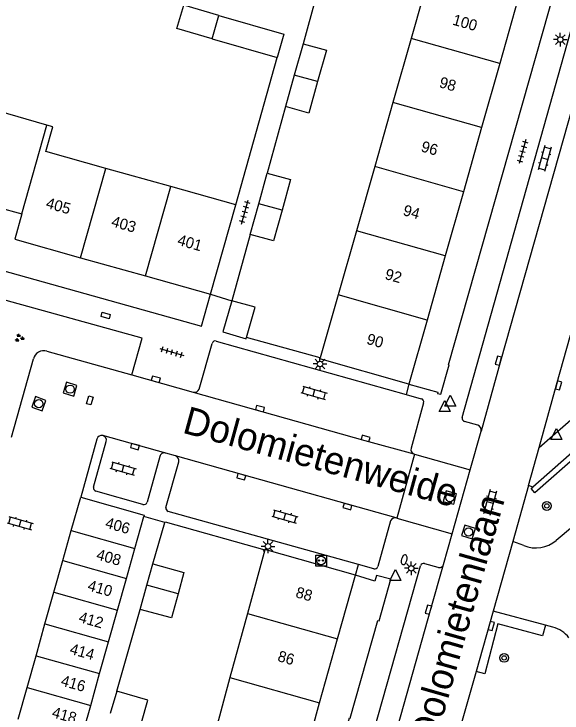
# Model space of a CAD drawing. Extents: x 132994 to 136000, y 393499 to 395512.
# Drawn here: x 134229.3 to 134279.1, y 394471.3 to 394534.9 of the extents above; entities that cross this region are included whole.
import ezdxf

# ---------------------------------------------------------------- set-up
doc = ezdxf.new("R2010")
doc.units = 0
for name, color, linetype in [('gg-afsc-erfafscheiding', 7, 'Continuous'), ('gg-afsc-hekwerk', 7, 'Continuous'), ('gg-anno-huisnummerreeks BGT', 7, 'Continuous'), ('gg-anno-openbare ruimte label', 7, 'Continuous'), ('gg-bbg-bijgebouw', 7, 'Continuous'), ('gg-bbg-gedigitaliseerde bebouwing', 7, 'Continuous'), ('gg-bbg-gedigitaliseerde bijgebouw', 7, 'Continuous'), ('gg-bbg-hoofdgebouw', 7, 'Continuous'), ('gg-bbg-tussenscheiding', 7, 'Continuous'), ('gg-knt-verharding', 7, 'Continuous'), ('gg-knt-verharding nz', 7, 'Continuous'), ('gt-grn-groengrens', 7, 'Continuous'), ('gt-grn-weggrens', 7, 'Continuous'), ('gt-symb-boom', 7, 'Continuous'), ('gt-symb-brandkraan', 7, 'Continuous'), ('gt-symb-groenvak', 7, 'Continuous'), ('gt-symb-klinker verharding', 7, 'Continuous'), ('gt-symb-kolk', 7, 'Continuous'), ('gt-symb-kolk center center', 7, 'Continuous'), ('gt-symb-laadpunt elektrisch vervoer', 7, 'Continuous'), ('gt-symb-lichtmast', 7, 'Continuous'), ('gt-symb-rioolschacht', 7, 'Continuous'), ('gt-symb-tegel verharding', 7, 'Continuous'), ('gt-symb-waterafsluiter', 7, 'Continuous')]:
    doc.layers.add(name, color=color, linetype=linetype)

# ---------------------------------------------------------------- blocks, each defined once
blk = doc.blocks.new('gt0-LMAST')
at = {"layer": 'gt-symb-lichtmast'}
for p, q in [((-0.182, 0.173), (-0.447, 0.438)), ((-0.005, 0.246), (-0.005, 0.621)), ((0.172, 0.173), (0.437, 0.438)), ((-0.255, -0.004), (-0.63, -0.004)), ((-0.182, -0.181), (-0.447, -0.446)), ((-0.005, -0.254), (-0.005, -0.629)), ((0.437, -0.446), (0.172, -0.181)), ((0.245, -0.004), (0.62, -0.004))]:
    blk.add_line(p, q, dxfattribs=at)
blk.add_circle((-0.005, -0.004), 0.25, dxfattribs=at)
blk = doc.blocks.new('gt0-KL1')
at = {"layer": 'gt-symb-klinker verharding'}
for p, q in [((-1.15, 0.3), (1.15, 0.3)), ((-1, -0.3), (-1, 0.3)), ((-0.5, 0.3), (-0.5, 0.45)), ((0, -0.3), (0, 0.3)), ((0.5, 0.3), (0.5, 0.45)), ((1, -0.3), (1, 0.3)), ((-1.15, -0.3), (1.15, -0.3)), ((-0.5, -0.45), (-0.5, -0.3)), ((0.5, -0.45), (0.5, -0.3))]:
    blk.add_line(p, q, dxfattribs=at)
blk = doc.blocks.new('gt0-BOOM')
at = {"layer": 'gt-symb-boom'}
for radius in [0.4, 0.2]:
    blk.add_circle((0, 0), radius, dxfattribs=at)
blk = doc.blocks.new('gt0-WAFSL')
at = {"layer": 'gt-symb-waterafsluiter'}
for p, q in [((-0.5, -0.333), (0, 0.667)), ((0, 0.667), (0.5, -0.333)), ((0.5, -0.333), (-0.5, -0.333))]:
    blk.add_line(p, q, dxfattribs=at)
blk = doc.blocks.new('gt0-KOLK')
at = {"layer": 'gt-symb-kolk'}
blk.add_lwpolyline([(0, 0), (0.375, 0), (0.375, 0.4), (-0.375, 0.4), (-0.375, 0), (0, 0)], dxfattribs=at)
blk = doc.blocks.new('gt0-TEG1')
at = {"layer": 'gt-symb-tegel verharding'}
for p, q in [((-1.125, 0), (1.125, 0)), ((-0.9, -0.25), (-0.9, 0.25)), ((-0.45, -0.25), (-0.45, 0.25)), ((0, -0.25), (0, 0.25)), ((0.45, -0.25), (0.45, 0.25)), ((0.9, -0.25), (0.9, 0.25))]:
    blk.add_line(p, q, dxfattribs=at)
blk = doc.blocks.new('gt0-RS')
at = {"layer": 'gt-symb-rioolschacht'}
blk.add_lwpolyline([(-0.5, -0.5), (0.5, -0.5), (0.5, 0.5), (-0.5, 0.5)], close=True, dxfattribs=at)
blk.add_circle((0, 0), 0.375, dxfattribs=at)
blk = doc.blocks.new('gt0-LEV')
at = {"layer": 'gt-symb-laadpunt elektrisch vervoer'}
blk.add_lwpolyline([(-0.486, 0.501), (0.486, 0.501), (0.486, -0.499), (-0.486, -0.499)], close=True, dxfattribs=at)
for centre, radius in [((0, 0), 0.393), ((-0.186, 0), 0.0566), ((0.186, 0), 0.0566)]:
    blk.add_circle(centre, radius, dxfattribs=at)
blk = doc.blocks.new('gt0-BR')
at = {"layer": 'gt-symb-brandkraan'}
for centre, radius, start, end in [((-0.244, 0), 0.206, 107.56694, 252.43307), ((0.599, -2.664), 3, 106.89205, 107.56694), ((0, -0.691), 0.938, 73.10799, 106.89205), ((-0.599, -2.664), 3, 72.43309, 73.10799), ((0.244, 0), 0.206, 287.56695, 72.43309), ((0.599, 2.664), 3, 252.43307, 253.10797), ((0, 0.691), 0.938, 253.10797, 286.89206), ((-0.599, 2.664), 3, 286.89206, 287.56695)]:
    blk.add_arc(centre, radius, start, end, dxfattribs=at)
blk = doc.blocks.new('gt0-GRVAK')
at = {"layer": 'gt-symb-groenvak'}
for p, q in [((-0.11, 0.189), (-0.228, 0.24)), ((-0.182, 0.153), (0.088, 0.153)), ((-0.091, 0.211), (-0.156, 0.322)), ((-0.047, 0.214), (-0.047, 0.393)), ((-0.004, 0.211), (0.061, 0.322)), ((0.015, 0.189), (0.133, 0.24)), ((0.262, -0.052), (0.197, 0.059)), ((0.305, -0.049), (0.305, 0.13)), ((0.349, -0.052), (0.414, 0.059)), ((-0.245, -0.228), (-0.363, -0.177)), ((-0.318, -0.264), (-0.047, -0.264)), ((-0.226, -0.206), (-0.291, -0.095)), ((-0.183, -0.203), (-0.183, -0.024)), ((-0.139, -0.206), (-0.074, -0.095)), ((-0.12, -0.228), (-0.002, -0.177)), ((0.243, -0.074), (0.125, -0.023)), ((0.17, -0.11), (0.441, -0.11)), ((0.368, -0.074), (0.486, -0.023))]:
    blk.add_line(p, q, dxfattribs=at)
blk = doc.blocks.new('gt0-KOLKCC')
at = {"layer": 'gt-symb-kolk center center'}
blk.add_lwpolyline([(-0.375, 0.2), (0.375, 0.2), (0.375, -0.2), (-0.375, -0.2)], close=True, dxfattribs=at)

msp = doc.modelspace()

# ---------------------------------------------------------------- linework, layer by layer
at = {"layer": 'gg-afsc-erfafscheiding'}
for p, q in [((134257.225, 394538.165), (134255.561, 394532.162)), ((134249.443, 394517.518), (134253.199, 394530.909)), ((134253.979, 394526.456), (134252.305, 394520.412)), ((134250.762, 394514.843), (134249.09, 394508.81)), ((134257.117, 394503.617), (134250.43, 394505.465))]:
    msp.add_line(p, q, dxfattribs=at)
msp.add_lwpolyline([(134243, 394488.659), (134243.012, 394488.701), (134252.09, 394486.163)], dxfattribs=at)
at = {"layer": 'gg-afsc-hekwerk'}
for p, q in [((134247.15, 394509.4), (134249.09, 394508.81)), ((134243, 394488.659), (134241.075, 394489.204))]:
    msp.add_line(p, q, dxfattribs=at)
at = {"layer": 'gg-bbg-bijgebouw'}
for p, q in [((134234.485, 394487.927), (134235.34, 394490.96)), ((134240.258, 394486.293), (134241.075, 394489.204)), ((134233.715, 394485.194), (134234.485, 394487.927)), ((134239.492, 394483.565), (134240.258, 394486.293)), ((134232.902, 394482.311), (134233.715, 394485.194)), ((134241.366, 394482.957), (134241.897, 394484.891)), ((134238.682, 394480.681), (134239.492, 394483.565)), ((134240.762, 394480.758), (134241.366, 394482.957)), ((134232.089, 394479.428), (134232.902, 394482.311)), ((134237.873, 394477.797), (134238.682, 394480.681)), ((134231.276, 394476.545), (134232.089, 394479.428)), ((134237.063, 394474.913), (134237.873, 394477.797)), ((134230.464, 394473.662), (134231.276, 394476.545)), ((134236.254, 394472.029), (134237.063, 394474.913)), ((134229.651, 394470.778), (134230.464, 394473.662)), ((134238.621, 394473.32), (134238.033, 394471.278)), ((134235.444, 394469.145), (134236.254, 394472.029))]:
    msp.add_line(p, q, dxfattribs=at)
for points in [[(134249.09, 394508.81), (134248.28, 394505.97), (134250.4, 394505.36), (134250.43, 394505.465)], [(134250.43, 394505.465), (134251.21, 394508.21), (134249.09, 394508.81)], [(134235.34, 394490.96), (134241.11, 394489.33), (134241.075, 394489.204)], [(134241.897, 394484.891), (134244.732, 394484.112), (134244.196, 394482.16)], [(134244.196, 394482.16), (134243.597, 394479.979), (134240.762, 394480.758)], [(134240.859, 394470.465), (134241.446, 394472.507), (134238.621, 394473.32)]]:
    msp.add_lwpolyline(points, dxfattribs=at)
at = {"layer": 'gg-bbg-gedigitaliseerde bebouwing'}
for p, q in [((134267.072, 394538.48), (134265.408, 394532.651)), ((134265.408, 394532.651), (134263.743, 394526.823)), ((134263.743, 394526.823), (134262.079, 394520.994)), ((134232.257, 394524.774), (134226.511, 394526.435)), ((134243.524, 394519.181), (134237.616, 394520.842)), ((134262.079, 394520.994), (134260.415, 394515.166)), ((134249.443, 394517.518), (134243.524, 394519.181)), ((134260.415, 394515.166), (134258.751, 394509.337)), ((134258.751, 394509.337), (134257.117, 394503.617)), ((134252.09, 394486.163), (134250.51, 394480.382)), ((134250.51, 394480.382), (134248.919, 394474.563)), ((134248.919, 394474.563), (134247.328, 394468.745))]:
    msp.add_line(p, q, dxfattribs=at)
msp.add_lwpolyline([(134237.616, 394520.842), (134232.158, 394522.375), (134232.795, 394524.618), (134232.257, 394524.774)], dxfattribs=at)
at = {"layer": 'gg-bbg-gedigitaliseerde bijgebouw'}
for p, q in [((134247.903, 394534.748), (134244.706, 394535.674)), ((134247.304, 394532.617), (134253.199, 394530.909)), ((134255.561, 394532.162), (134254.77, 394529.309)), ((134254.77, 394529.309), (134253.979, 394526.456)), ((134251.533, 394517.627), (134252.305, 394520.412)), ((134250.762, 394514.843), (134251.533, 394517.627))]:
    msp.add_line(p, q, dxfattribs=at)
for points in [[(134247.304, 394532.617), (134244.09, 394533.548), (134244.706, 394535.674)], [(134247.903, 394534.748), (134253.802, 394533.038), (134253.199, 394530.909)], [(134255.561, 394532.162), (134257.684, 394531.574), (134256.894, 394528.721)], [(134256.894, 394528.721), (134256.103, 394525.867), (134253.979, 394526.456)], [(134252.305, 394520.412), (134254.428, 394519.823), (134253.656, 394517.039)], [(134253.656, 394517.039), (134252.885, 394514.255), (134250.762, 394514.843)]]:
    msp.add_lwpolyline(points, dxfattribs=at)
at = {"layer": 'gg-bbg-hoofdgebouw'}
for p, q in [((134275.107, 394536.206), (134273.456, 394530.374)), ((134273.456, 394530.374), (134271.804, 394524.541)), ((134271.804, 394524.541), (134270.152, 394518.709)), ((134270.152, 394518.709), (134268.501, 394512.877)), ((134224.23, 394518.32), (134229.98, 394516.7)), ((134247.15, 394509.4), (134249.443, 394517.518)), ((134268.501, 394512.877), (134266.849, 394507.045)), ((134235.334, 394512.719), (134241.242, 394511.06)), ((134241.242, 394511.06), (134247.15, 394509.4)), ((134266.849, 394507.045), (134265.2, 394501.22)), ((134257.09, 394503.52), (134257.117, 394503.617)), ((134265.2, 394501.22), (134257.09, 394503.52)), ((134252.09, 394486.163), (134252.1, 394486.2)), ((134260.34, 394483.86), (134252.1, 394486.2)), ((134258.708, 394478.073), (134260.34, 394483.86)), ((134257.07, 394472.268), (134258.708, 394478.073)), ((134255.432, 394466.463), (134257.07, 394472.268))]:
    msp.add_line(p, q, dxfattribs=at)
msp.add_lwpolyline([(134229.98, 394516.7), (134229.35, 394514.4), (134235.334, 394512.719)], dxfattribs=at)
at = {"layer": 'gg-bbg-tussenscheiding'}
for p, q in [((134247.304, 394532.617), (134247.903, 394534.748)), ((134273.456, 394530.374), (134265.408, 394532.651)), ((134256.894, 394528.721), (134254.77, 394529.309)), ((134271.804, 394524.541), (134263.743, 394526.823)), ((134229.98, 394516.7), (134232.257, 394524.774)), ((134235.334, 394512.719), (134237.616, 394520.842)), ((134270.152, 394518.709), (134262.079, 394520.994)), ((134241.242, 394511.06), (134243.524, 394519.181)), ((134253.656, 394517.039), (134251.533, 394517.627)), ((134268.501, 394512.877), (134260.415, 394515.166)), ((134266.849, 394507.045), (134258.751, 394509.337)), ((134234.485, 394487.927), (134240.258, 394486.293)), ((134233.715, 394485.194), (134239.492, 394483.565)), ((134244.196, 394482.16), (134241.366, 394482.957)), ((134232.902, 394482.311), (134238.682, 394480.681)), ((134250.51, 394480.382), (134258.708, 394478.073)), ((134232.089, 394479.428), (134237.873, 394477.797)), ((134231.276, 394476.545), (134237.063, 394474.913)), ((134248.919, 394474.563), (134257.07, 394472.268)), ((134230.464, 394473.662), (134236.254, 394472.029))]:
    msp.add_line(p, q, dxfattribs=at)
at = {"layer": 'gg-knt-verharding'}
for p, q in [((134270.041, 394498.196), (134284.13, 394548.362)), ((134277.032, 394495.458), (134290.042, 394506.869)), ((134246.124, 394500.784), (134247.303, 394504.936)), ((134247.674, 394505.147), (134264.936, 394500.289)), ((134232.266, 394504.231), (134240.001, 394502.069)), ((134229.037, 394496.423), (134231.033, 394503.514)), ((134240.001, 394502.069), (134245.575, 394500.497)), ((134264.936, 394500.289), (134266.317, 394499.9)), ((134266.534, 394499.54), (134265.391, 394495.395)), ((134271.46, 394497.504), (134270.26, 394497.837)), ((134270.764, 394493.433), (134271.755, 394496.967)), ((134236.808, 394496.236), (134235.34, 394490.96)), ((134236.515, 394491.872), (134237.669, 394496.012)), ((134276.078, 394492.028), (134277.032, 394495.458)), ((134280.533, 394495.43), (134276.463, 394491.877)), ((134242.535, 394494.65), (134241.384, 394490.494)), ((134243.96, 394494.714), (134243.069, 394494.968)), ((134265.703, 394494.865), (134264.097, 394489.055)), ((134265.653, 394494.879), (134265.703, 394494.865)), ((134243.094, 394490.022), (134244.26, 394494.175)), ((134269.137, 394487.629), (134270.764, 394493.433)), ((134276.078, 394492.028), (134274.644, 394486.937)), ((134276.463, 394491.877), (134276.078, 394492.028)), ((134240.994, 394490.293), (134236.719, 394491.496)), ((134260.613, 394484.825), (134243.306, 394489.66)), ((134263.519, 394488.791), (134262.367, 394484.649)), ((134264.097, 394489.055), (134264.045, 394489.07)), ((134241.897, 394484.891), (134243, 394488.659)), ((134280.062, 394488.259), (134278.594, 394487.027)), ((134268.352, 394484.828), (134269.137, 394487.629)), ((134274.644, 394486.937), (134272.857, 394480.588)), ((134275.632, 394486.552), (134274.644, 394486.937)), ((134266.603, 394484.921), (134267.821, 394484.594)), ((134249.606, 394425.954), (134266.251, 394484.723)), ((134261.995, 394484.439), (134260.613, 394484.825)), ((134238.621, 394473.32), (134240.762, 394480.758)), ((134272.857, 394480.588), (134271.306, 394475.117)), ((134277.612, 394479.332), (134272.857, 394480.588)), ((134278.289, 394479.153), (134277.612, 394479.332)), ((134271.306, 394475.117), (134265.936, 394456.167))]:
    msp.add_line(p, q, dxfattribs=at)
for points in [[(134265.2, 394501.22), (134267.827, 394500.487), (134267.798, 394500.381), (134268.098, 394500.307), (134268.854, 394502.977), (134268.796, 394502.994), (134281.613, 394548.175)], [(134182.354, 394526.19), (134182.736, 394526.066), (134182.8, 394526.266), (134187.413, 394524.883), (134195.542, 394522.407), (134207.028, 394518.719), (134221.069, 394514.089), (134228.124, 394511.601), (134246.338, 394506.502), (134247.15, 394509.4)], [(134240.001, 394502.069), (134240.926, 394505.394), (134228.57, 394508.844), (134226.866, 394509.36)], [(134277.032, 394495.458), (134278.619, 394501.166), (134279.891, 394505.669)], [(134250.049, 394436.536), (134259.795, 394470.897), (134259.853, 394470.88), (134262.355, 394479.753), (134262.499, 394479.713), (134263.54, 394483.504), (134262.259, 394483.85), (134262.102, 394483.33), (134260.34, 394483.86)]]:
    msp.add_lwpolyline(points, dxfattribs=at)
for centre, radius, start, end in [((134247.578, 394504.884), 0.28, 69.9453, 169.31135), ((134231.983, 394503.299), 0.974, 73.0851, 167.27163), ((134245.693, 394500.94), 0.458, 255.06577, 340.13254), ((134266.245, 394499.611), 0.297, 346.09003, 76.07124), ((134270.319, 394498.119), 0.289, 164.62601, 258.1427), ((134271.318, 394497.076), 0.451, 345.95118, 71.61305), ((134237.247, 394496.121), 0.453, 75.63953, 165.27338), ((134237.237, 394496.129), 0.447, 344.77839, 74.21473), ((134265.787, 394495.272), 0.415, 162.67718, 251.16136), ((134242.957, 394494.548), 0.434, 75.1023, 166.44577), ((134243.821, 394494.284), 0.452, 346.07963, 72.1198), ((134236.846, 394491.808), 0.337, 169.10451, 247.85987), ((134241.098, 394490.571), 0.296, 249.5387, 344.99306), ((134243.432, 394489.977), 0.341, 172.36703, 248.34247), ((134263.948, 394488.617), 0.463, 77.97356, 157.91103), ((134276.72, 394489.242), 2.902, 247.98431, 310.23698), ((134266.521, 394484.654), 0.279, 73.00492, 165.71059), ((134262.063, 394484.752), 0.321, 257.67824, 341.21262), ((134267.971, 394484.974), 0.408, 248.46071, 339.10335), ((134277.619, 394476.587), 2.651, 36.56335, 75.37099)]:
    msp.add_arc(centre, radius, start, end, dxfattribs=at)
at = {"layer": 'gg-knt-verharding nz'}
msp.add_line((134243.069, 394494.968), (134237.359, 394496.56), dxfattribs=at)
for points in [[(134286.26, 394548.531), (134285.576, 394545.996), (134280.104, 394526.549), (134273.527, 394503.309), (134271.755, 394496.967)], [(134245.575, 394500.497), (134261.199, 394496.107), (134265.653, 394494.879)], [(134264.045, 394489.07), (134249.998, 394493.002), (134243.96, 394494.714)], [(134251.312, 394424.665), (134252.683, 394429.397), (134259.034, 394451.766), (134263.67, 394468.3), (134267.162, 394480.673), (134268.352, 394484.828)]]:
    msp.add_lwpolyline(points, dxfattribs=at)
at = {"layer": 'gt-grn-groengrens'}
for points in [[(134280.861, 394495.053), (134276.632, 394491.361), (134276.303, 394491.738), (134276.463, 394491.877)], [(134277.612, 394479.332), (134277.357, 394478.365), (134273.296, 394479.438), (134272.096, 394474.894), (134271.306, 394475.117)]]:
    msp.add_lwpolyline(points, dxfattribs=at)
at = {"layer": 'gt-grn-weggrens'}
for p, q in [((134265.2, 394501.22), (134264.936, 394500.289)), ((134265.703, 394494.865), (134270.764, 394493.433)), ((134264.097, 394489.055), (134269.137, 394487.629)), ((134260.34, 394483.86), (134260.613, 394484.825))]:
    msp.add_line(p, q, dxfattribs=at)

# ---------------------------------------------------------------- block references
at = {"layer": 'gt-symb-boom'}
for p in [(134277.739, 394490.156), (134273.859, 394476.344)]:
    msp.add_blockref('gt0-BOOM', p, dxfattribs=at)
at = {"layer": 'gt-symb-brandkraan', "rotation": -104.30242403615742}
msp.add_blockref('gt0-BR', (134264.763, 394485.263), dxfattribs=at)
at = {"layer": 'gt-symb-groenvak'}
msp.add_blockref('gt0-GRVAK', (134229.752, 394505.42), dxfattribs=at)
at = {"layer": 'gt-symb-klinker verharding'}
for p, rotation in [((134277.546, 394521.74), -105.6621063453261), ((134256.563, 394500.439), -15.898187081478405), ((134239.183, 394493.551), -15.898187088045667), ((134272.565, 394490.477), -105.18978716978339), ((134253.914, 394489.206), -15.898187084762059), ((134229.835, 394488.581), -15.898187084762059)]:
    msp.add_blockref('gt0-KL1', p, dxfattribs=dict(at, rotation=rotation))
at = {"layer": 'gt-symb-kolk'}
for p, rotation in [((134273.527, 394503.309), 74.20202762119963), ((134242.121, 394501.477), -15.613960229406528), ((134278.619, 394501.166), -105.54743796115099), ((134251.597, 394498.815), -15.606187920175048), ((134261.199, 394496.107), -15.746991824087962), ((134240.329, 394495.742), 164.21755841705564), ((134249.998, 394493.002), 164.3195217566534), ((134259.654, 394490.291), 164.45256203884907), ((134267.162, 394480.673), 74.24305085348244), ((134272.493, 394479.296), -105.72368985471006)]:
    msp.add_blockref('gt0-KOLK', p, dxfattribs=dict(at, rotation=rotation))
at = {"layer": 'gt-symb-kolk center center'}
for p, rotation in [((134237.612, 394507.471), 163.74754263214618), ((134236.174, 394499.748), -105.7724815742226)]:
    msp.add_blockref('gt0-KOLKCC', p, dxfattribs=dict(at, rotation=rotation))
at = {"layer": 'gt-symb-laadpunt elektrisch vervoer'}
msp.add_blockref('gt0-LEV', (134257.202, 394485.196), dxfattribs=at)
at = {"layer": 'gt-symb-lichtmast'}
for p in [(134278.97, 394532.551), (134257.105, 394503.064), (134252.377, 394486.488), (134265.407, 394484.494)]:
    msp.add_blockref('gt0-LMAST', p, dxfattribs=at)
at = {"layer": 'gt-symb-rioolschacht'}
for p, rotation in [((134234.375, 394500.771), 162.72106997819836), ((134231.526, 394499.45), -19.713534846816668), ((134268.925, 394490.916), -104.71152373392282), ((134270.617, 394487.793), -107.32995543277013)]:
    msp.add_blockref('gt0-RS', p, dxfattribs=dict(at, rotation=rotation))
at = {"layer": 'gt-symb-tegel verharding'}
for p, rotation in [((134275.533, 394522.376), -105.6621063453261), ((134250.258, 394516.861), 74.44827510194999), ((134243.634, 394504.148), -15.898187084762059)]:
    msp.add_blockref('gt0-TEG1', p, dxfattribs=dict(at, rotation=rotation))
at = {"layer": 'gt-symb-waterafsluiter'}
for p in [(134268.948, 394499.559), (134268.455, 394499.083), (134278.617, 394496.534), (134263.964, 394483.719)]:
    msp.add_blockref('gt0-WAFSL', p, dxfattribs=at)

# ---------------------------------------------------------------- texts
at = {"layer": 'gg-anno-huisnummerreeks BGT'}
for s, rotation, p in [('100', 344.2, (134269.09, 394533.914)), ('98', 344.2, (134267.883, 394528.227)), ('96', 344.2, (134266.23, 394522.395)), ('405', 344.3, (134232.111, 394517.26)), ('94', 344.2, (134264.589, 394516.597)), ('403', 344.3, (134238.056, 394515.59)), ('401', 344.3, (134244.068, 394513.902)), ('92', 344.2, (134262.945, 394510.796)), ('90', 344.2, (134261.277, 394504.901)), ('406', 344.3, (134237.504, 394488.192)), ('408', 344.3, (134236.692, 394485.31)), ('410', 344.3, (134235.9, 394482.501)), ('88', 344.3, (134254.818, 394481.878)), ('412', 344.3, (134235.087, 394479.618)), ('414', 344.3, (134234.274, 394476.735)), ('86', 344.2, (134253.18, 394476.075)), ('416', 344.3, (134233.462, 394473.853)), ('418', 344.3, (134232.649, 394470.969))]:
    msp.add_text(s, height=1, rotation=rotation, dxfattribs=at).set_placement(p)
at = {"layer": 'gg-anno-openbare ruimte label'}
for s, rotation, p in [('Dolomietenweide', 344.6, (134244.499, 394496.834)), ('Dolomietenlaan', 74.1, (134267.566, 394468.403))]:
    msp.add_text(s, height=2.5, rotation=rotation, dxfattribs=at).set_placement(p)

doc.saveas('drawing.dxf')
